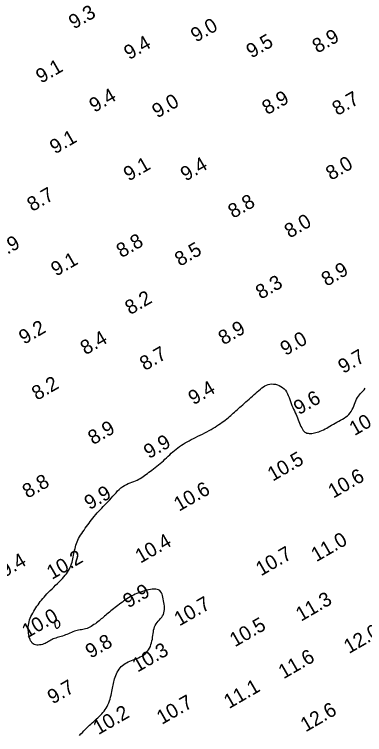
# Model space of a CAD drawing. Extents: x 3024098 to 3056816, y 418252 to 509144.
# Drawn here: x 3033310.2 to 3033432.5, y 418534.4 to 418785.7 of the extents above; entities that cross this region are included whole.
import ezdxf

# ---------------------------------------------------------------- set-up
doc = ezdxf.new("R2010")
doc.units = 0
doc.layers.add('V-CHAN-CONT-EL10', color=7, linetype='Continuous')
doc.layers.add('V-TOPO-SOUN-0911', color=7, linetype='Continuous')

msp = doc.modelspace()

# ---------------------------------------------------------------- linework, layer by layer
at = {"layer": 'V-CHAN-CONT-EL10'}
msp.add_lwpolyline([(3033332.95, 418534.12), (3033333.43, 418534.63), (3033333.92, 418535.15), (3033334.41, 418535.67), (3033334.91, 418536.17), (3033335.4, 418536.67), (3033335.9, 418537.15), (3033336.4, 418537.62), (3033336.89, 418538.07), (3033337.38, 418538.52), (3033337.87, 418538.96), (3033338.36, 418539.39), (3033338.84, 418539.83), (3033339.31, 418540.26), (3033339.78, 418540.7), (3033340.23, 418541.15), (3033340.67, 418541.61), (3033341.1, 418542.08), (3033341.5, 418542.58), (3033341.89, 418543.1), (3033342.24, 418543.64), (3033342.57, 418544.22), (3033342.86, 418544.82), (3033343.13, 418545.46), (3033343.37, 418546.11), (3033343.58, 418546.78), (3033343.77, 418547.44), (3033343.93, 418548.1), (3033344.08, 418548.75), (3033344.21, 418549.38), (3033344.32, 418549.98), (3033344.43, 418550.56), (3033344.52, 418551.11), (3033344.62, 418551.66), (3033344.73, 418552.2), (3033344.85, 418552.74), (3033344.99, 418553.28), (3033345.15, 418553.83), (3033345.33, 418554.4), (3033345.55, 418554.97), (3033345.79, 418555.54), (3033346.07, 418556.11), (3033346.38, 418556.65), (3033346.71, 418557.17), (3033347.08, 418557.66), (3033347.48, 418558.11), (3033347.91, 418558.5), (3033348.37, 418558.86), (3033348.86, 418559.17), (3033349.38, 418559.46), (3033349.92, 418559.73), (3033350.48, 418559.97), (3033351.06, 418560.21), (3033351.66, 418560.45), (3033352.27, 418560.69), (3033352.89, 418560.94), (3033353.51, 418561.2), (3033354.12, 418561.49), (3033354.71, 418561.8), (3033355.27, 418562.15), (3033355.79, 418562.54), (3033356.27, 418562.97), (3033356.69, 418563.46), (3033357.05, 418563.99), (3033357.37, 418564.55), (3033357.65, 418565.15), (3033357.88, 418565.77), (3033358.07, 418566.41), (3033358.23, 418567.05), (3033358.35, 418567.7), (3033358.45, 418568.35), (3033358.54, 418568.98), (3033358.62, 418569.61), (3033358.7, 418570.22), (3033358.81, 418570.82), (3033358.95, 418571.4), (3033359.14, 418571.95), (3033359.38, 418572.48), (3033359.69, 418572.99), (3033360.05, 418573.47), (3033360.44, 418573.94), (3033360.84, 418574.4), (3033361.24, 418574.87), (3033361.62, 418575.34), (3033361.95, 418575.83), (3033362.21, 418576.34), (3033362.41, 418576.88), (3033362.53, 418577.44), (3033362.59, 418578.03), (3033362.6, 418578.63), (3033362.57, 418579.24), (3033362.5, 418579.86), (3033362.41, 418580.48), (3033362.3, 418581.1), (3033362.19, 418581.71), (3033362.06, 418582.3), (3033361.91, 418582.86), (3033361.73, 418583.39), (3033361.51, 418583.86), (3033361.25, 418584.28), (3033360.92, 418584.62), (3033360.52, 418584.89), (3033360.06, 418585.06), (3033359.53, 418585.16), (3033358.95, 418585.18), (3033358.32, 418585.14), (3033357.66, 418585.04), (3033356.98, 418584.9), (3033356.3, 418584.73), (3033355.61, 418584.54), (3033354.94, 418584.32), (3033354.27, 418584.1), (3033353.62, 418583.86), (3033352.99, 418583.6), (3033352.36, 418583.33), (3033351.75, 418583.04), (3033351.16, 418582.74), (3033350.58, 418582.42), (3033350.02, 418582.09), (3033349.46, 418581.74), (3033348.93, 418581.39), (3033348.39, 418581.02), (3033347.87, 418580.64), (3033347.35, 418580.26), (3033346.84, 418579.87), (3033346.33, 418579.48), (3033345.83, 418579.08), (3033345.32, 418578.68), (3033344.82, 418578.29), (3033344.33, 418577.9), (3033343.85, 418577.51), (3033343.38, 418577.13), (3033342.93, 418576.76), (3033342.5, 418576.4), (3033342.08, 418576.05), (3033341.68, 418575.71), (3033341.29, 418575.38), (3033340.9, 418575.05), (3033340.52, 418574.73), (3033340.13, 418574.41), (3033339.73, 418574.08), (3033339.32, 418573.75), (3033338.88, 418573.42), (3033338.44, 418573.08), (3033337.97, 418572.75), (3033337.5, 418572.43), (3033337.02, 418572.13), (3033336.53, 418571.86), (3033336.04, 418571.62), (3033335.55, 418571.43), (3033335.06, 418571.28), (3033334.57, 418571.16), (3033334.08, 418571.07), (3033333.59, 418570.99), (3033333.1, 418570.92), (3033332.61, 418570.84), (3033332.11, 418570.75), (3033331.61, 418570.62), (3033331.11, 418570.46), (3033330.6, 418570.27), (3033330.08, 418570.05), (3033329.57, 418569.82), (3033329.05, 418569.59), (3033328.54, 418569.36), (3033328.02, 418569.14), (3033327.51, 418568.94), (3033327.01, 418568.76), (3033326.51, 418568.61), (3033326.02, 418568.47), (3033325.53, 418568.34), (3033325.06, 418568.21), (3033324.6, 418568.08), (3033324.16, 418567.93), (3033323.73, 418567.76), (3033323.31, 418567.57), (3033322.91, 418567.35), (3033322.52, 418567.13), (3033322.12, 418566.9), (3033321.72, 418566.66), (3033321.31, 418566.43), (3033320.89, 418566.22), (3033320.44, 418566.03), (3033319.97, 418565.87), (3033319.48, 418565.73), (3033318.98, 418565.65), (3033318.49, 418565.6), (3033318, 418565.61), (3033317.54, 418565.69), (3033317.11, 418565.83), (3033316.72, 418566.04), (3033316.38, 418566.33), (3033316.09, 418566.69), (3033315.84, 418567.11), (3033315.63, 418567.58), (3033315.45, 418568.09), (3033315.31, 418568.63), (3033315.2, 418569.19), (3033315.11, 418569.75), (3033315.05, 418570.32), (3033315.01, 418570.89), (3033315, 418571.46), (3033315.02, 418572.03), (3033315.08, 418572.6), (3033315.17, 418573.18), (3033315.31, 418573.77), (3033315.48, 418574.37), (3033315.7, 418574.97), (3033315.96, 418575.58), (3033316.26, 418576.19), (3033316.58, 418576.8), (3033316.93, 418577.4), (3033317.29, 418578), (3033317.67, 418578.59), (3033318.05, 418579.15), (3033318.43, 418579.71), (3033318.81, 418580.24), (3033319.21, 418580.77), (3033319.62, 418581.29), (3033320.05, 418581.82), (3033320.51, 418582.35), (3033321, 418582.89), (3033321.53, 418583.45), (3033322.09, 418584.03), (3033322.69, 418584.62), (3033323.31, 418585.23), (3033323.94, 418585.85), (3033324.58, 418586.46), (3033325.21, 418587.07), (3033325.81, 418587.68), (3033326.39, 418588.27), (3033326.94, 418588.85), (3033327.44, 418589.42), (3033327.91, 418589.97), (3033328.35, 418590.53), (3033328.74, 418591.07), (3033329.09, 418591.62), (3033329.41, 418592.18), (3033329.69, 418592.75), (3033329.94, 418593.32), (3033330.15, 418593.91), (3033330.33, 418594.51), (3033330.49, 418595.11), (3033330.63, 418595.72), (3033330.75, 418596.32), (3033330.87, 418596.93), (3033330.98, 418597.53), (3033331.1, 418598.13), (3033331.22, 418598.72), (3033331.35, 418599.3), (3033331.49, 418599.89), (3033331.65, 418600.47), (3033331.85, 418601.05), (3033332.06, 418601.63), (3033332.32, 418602.22), (3033332.61, 418602.8), (3033332.94, 418603.39), (3033333.3, 418603.98), (3033333.69, 418604.57), (3033334.09, 418605.17), (3033334.51, 418605.76), (3033334.94, 418606.36), (3033335.38, 418606.96), (3033335.81, 418607.56), (3033336.25, 418608.16), (3033336.69, 418608.75), (3033337.15, 418609.35), (3033337.61, 418609.95), (3033338.08, 418610.53), (3033338.56, 418611.12), (3033339.06, 418611.7), (3033339.58, 418612.27), (3033340.12, 418612.83), (3033340.66, 418613.39), (3033341.21, 418613.96), (3033341.77, 418614.53), (3033342.34, 418615.11), (3033342.9, 418615.7), (3033343.46, 418616.31), (3033344.01, 418616.93), (3033344.56, 418617.56), (3033345.11, 418618.18), (3033345.67, 418618.79), (3033346.23, 418619.39), (3033346.81, 418619.94), (3033347.4, 418620.46), (3033348, 418620.91), (3033348.63, 418621.31), (3033349.27, 418621.66), (3033349.92, 418621.96), (3033350.58, 418622.23), (3033351.22, 418622.48), (3033351.85, 418622.72), (3033352.47, 418622.96), (3033353.06, 418623.21), (3033353.61, 418623.48), (3033354.14, 418623.78), (3033354.65, 418624.09), (3033355.15, 418624.42), (3033355.64, 418624.76), (3033356.13, 418625.12), (3033356.63, 418625.5), (3033357.14, 418625.89), (3033357.68, 418626.28), (3033358.22, 418626.69), (3033358.79, 418627.12), (3033359.36, 418627.55), (3033359.93, 418628), (3033360.51, 418628.46), (3033361.09, 418628.93), (3033361.66, 418629.42), (3033362.22, 418629.93), (3033362.77, 418630.44), (3033363.32, 418630.96), (3033363.87, 418631.49), (3033364.42, 418632.01), (3033364.97, 418632.53), (3033365.52, 418633.03), (3033366.09, 418633.52), (3033366.67, 418633.99), (3033367.25, 418634.45), (3033367.86, 418634.89), (3033368.48, 418635.31), (3033369.12, 418635.73), (3033369.79, 418636.13), (3033370.48, 418636.53), (3033371.19, 418636.92), (3033371.93, 418637.32), (3033372.69, 418637.7), (3033373.47, 418638.09), (3033374.26, 418638.48), (3033375.06, 418638.87), (3033375.85, 418639.26), (3033376.63, 418639.65), (3033377.4, 418640.05), (3033378.15, 418640.46), (3033378.88, 418640.87), (3033379.59, 418641.28), (3033380.27, 418641.69), (3033380.93, 418642.11), (3033381.57, 418642.52), (3033382.17, 418642.93), (3033382.75, 418643.34), (3033383.3, 418643.74), (3033383.82, 418644.14), (3033384.32, 418644.54), (3033384.8, 418644.93), (3033385.26, 418645.32), (3033385.72, 418645.72), (3033386.17, 418646.11), (3033386.62, 418646.51), (3033387.06, 418646.91), (3033387.52, 418647.32), (3033387.97, 418647.73), (3033388.44, 418648.16), (3033388.92, 418648.59), (3033389.41, 418649.03), (3033389.92, 418649.49), (3033390.45, 418649.96), (3033391, 418650.45), (3033391.56, 418650.95), (3033392.14, 418651.46), (3033392.72, 418651.97), (3033393.31, 418652.48), (3033393.89, 418652.99), (3033394.46, 418653.49), (3033395.01, 418653.98), (3033395.55, 418654.45), (3033396.08, 418654.9), (3033396.6, 418655.32), (3033397.12, 418655.69), (3033397.66, 418656.02), (3033398.2, 418656.29), (3033398.78, 418656.51), (3033399.38, 418656.65), (3033400.01, 418656.71), (3033400.67, 418656.7), (3033401.34, 418656.61), (3033402.01, 418656.44), (3033402.65, 418656.2), (3033403.27, 418655.89), (3033403.85, 418655.51), (3033404.36, 418655.05), (3033404.81, 418654.53), (3033405.2, 418653.95), (3033405.54, 418653.32), (3033405.84, 418652.66), (3033406.11, 418651.97), (3033406.37, 418651.27), (3033406.62, 418650.57), (3033406.87, 418649.88), (3033407.13, 418649.21), (3033407.41, 418648.56), (3033407.69, 418647.93), (3033407.98, 418647.3), (3033408.27, 418646.69), (3033408.55, 418646.07), (3033408.83, 418645.46), (3033409.09, 418644.85), (3033409.34, 418644.23), (3033409.57, 418643.61), (3033409.8, 418643), (3033410.03, 418642.42), (3033410.27, 418641.87), (3033410.51, 418641.36), (3033410.76, 418640.91), (3033411.03, 418640.51), (3033411.33, 418640.19), (3033411.65, 418639.93), (3033411.99, 418639.74), (3033412.35, 418639.6), (3033412.73, 418639.51), (3033413.14, 418639.47), (3033413.56, 418639.46), (3033414, 418639.49), (3033414.47, 418639.55), (3033414.95, 418639.64), (3033415.45, 418639.75), (3033415.96, 418639.89), (3033416.48, 418640.06), (3033417.02, 418640.26), (3033417.56, 418640.49), (3033418.11, 418640.74), (3033418.67, 418641.02), (3033419.24, 418641.32), (3033419.81, 418641.64), (3033420.39, 418641.98), (3033420.98, 418642.32), (3033421.59, 418642.68), (3033422.2, 418643.03), (3033422.83, 418643.38), (3033423.47, 418643.73), (3033424.12, 418644.09), (3033424.75, 418644.44), (3033425.37, 418644.82), (3033425.96, 418645.22), (3033426.52, 418645.64), (3033427.02, 418646.11), (3033427.46, 418646.61), (3033427.84, 418647.17), (3033428.16, 418647.76), (3033428.44, 418648.38), (3033428.69, 418649.02), (3033428.92, 418649.65), (3033429.15, 418650.28), (3033429.39, 418650.88), (3033429.66, 418651.44), (3033429.97, 418651.96), (3033430.31, 418652.44), (3033430.67, 418652.9), (3033431.06, 418653.34), (3033431.46, 418653.78), (3033431.88, 418654.23), (3033432.29, 418654.7), (3033432.71, 418655.2)], dxfattribs=at)
msp.add_lwpolyline([(3033325.06, 418571.51), (3033325.23, 418571.53), (3033325.39, 418571.6), (3033325.55, 418571.72), (3033325.7, 418571.87), (3033325.83, 418572.04), (3033325.94, 418572.24), (3033326.01, 418572.44), (3033326.06, 418572.65), (3033326.07, 418572.86), (3033326.05, 418573.06), (3033326.01, 418573.25), (3033325.95, 418573.43), (3033325.88, 418573.6), (3033325.79, 418573.75), (3033325.71, 418573.87), (3033325.63, 418573.97), (3033325.55, 418574.05), (3033325.46, 418574.11), (3033325.38, 418574.15), (3033325.3, 418574.18), (3033325.22, 418574.2), (3033325.14, 418574.21), (3033325.05, 418574.22), (3033324.96, 418574.23), (3033324.88, 418574.23), (3033324.79, 418574.24), (3033324.7, 418574.24), (3033324.62, 418574.23), (3033324.54, 418574.22), (3033324.47, 418574.19), (3033324.41, 418574.15), (3033324.35, 418574.1), (3033324.3, 418574.03), (3033324.27, 418573.94), (3033324.24, 418573.84), (3033324.22, 418573.71), (3033324.22, 418573.56), (3033324.22, 418573.39), (3033324.24, 418573.18), (3033324.28, 418572.96), (3033324.32, 418572.71), (3033324.38, 418572.46), (3033324.46, 418572.22), (3033324.55, 418571.99), (3033324.65, 418571.79), (3033324.78, 418571.64), (3033324.91, 418571.54)], close=True, dxfattribs=at)

# ---------------------------------------------------------------- texts
at = {"layer": 'V-TOPO-SOUN-0911'}
for s, p in [('9.3', (3033330.96, 418780.36)), ('9.0', (3033373.59, 418775.77)), ('9.5', (3033392.96, 418770.22)), ('8.9', (3033416.03, 418771.96)), ('9.4', (3033350.25, 418769.67)), ('9.1', (3033319.49, 418761.45)), ('9.4', (3033338.11, 418751.29)), ('8.9', (3033398.48, 418750.47)), ('8.7', (3033422.99, 418750.18)), ('9.0', (3033360.08, 418749.32)), ('9.1', (3033324.35, 418736.77)), ('9.4', (3033370, 418727.31)), ('8.0', (3033420.77, 418727.6)), ('9.1', (3033350.1, 418727.33)), ('8.7', (3033316.42, 418716.71)), ('8.8', (3033386.6, 418714.32)), ('8.0', (3033406.3, 418707.43)), ('8.9', (3033304.52, 418699.92)), ('8.8', (3033347.59, 418700.57)), ('8.5', (3033367.99, 418697.59)), ('9.1', (3033324.74, 418694.12)), ('8.9', (3033419.21, 418690.6)), ('8.3', (3033396.25, 418686.1)), ('8.2', (3033350.61, 418680.69)), ('9.2', (3033313.54, 418670.36)), ('8.9', (3033383.22, 418670.16)), ('8.4', (3033335.03, 418666.68)), ('9.0', (3033404.86, 418666.42)), ('8.7', (3033355.76, 418661.2)), ('9.7', (3033425.05, 418660.18)), ('8.2', (3033318.06, 418650.83)), ('9.4', (3033372.72, 418649.23)), ('9.6', (3033409.53, 418645.79)), ('10.1 ', (3033428.97, 418638.51)), ('8.9', (3033337.68, 418635.32)), ('9.9', (3033357.17, 418630.46)), ('10.5 ', (3033400.4, 418622.61)), ('8.8', (3033314.78, 418616.65)), ('10.6 ', (3033421.57, 418616.68)), ('10.6 ', (3033367.67, 418612.12)), ('9.9', (3033336.4, 418612.65)), ('10.4 ', (3033354.19, 418594)), ('11.0 ', (3033415.62, 418594.49)), ('10.7 ', (3033396.31, 418589.57)), ('9.4', (3033306.71, 418589.09)), ('10.2 ', (3033323.28, 418588.33)), ('9.9', (3033349.92, 418578.36)), ('10.7 ', (3033367.8, 418572.09)), ('11.3 ', (3033410.26, 418573.73)), ('10.0 ', (3033314.64, 418567.89)), ('10.5 ', (3033387.18, 418564.8)), ('12.0 ', (3033427.04, 418562.47)), ('9.8', (3033336.8, 418560.81)), ('10.3 ', (3033353.17, 418555.98)), ('11.6 ', (3033404.19, 418553.66)), ('9.7', (3033323.54, 418544.86)), ('11.1 ', (3033385.14, 418543.26)), ('10.7 ', (3033361.67, 418537.74)), ('12.6 ', (3033411.9, 418535.15)), ('10.2 ', (3033339.49, 418534.16))]:
    msp.add_text(s, height=5, rotation=30, dxfattribs=at).set_placement(p)

doc.saveas('drawing.dxf')
